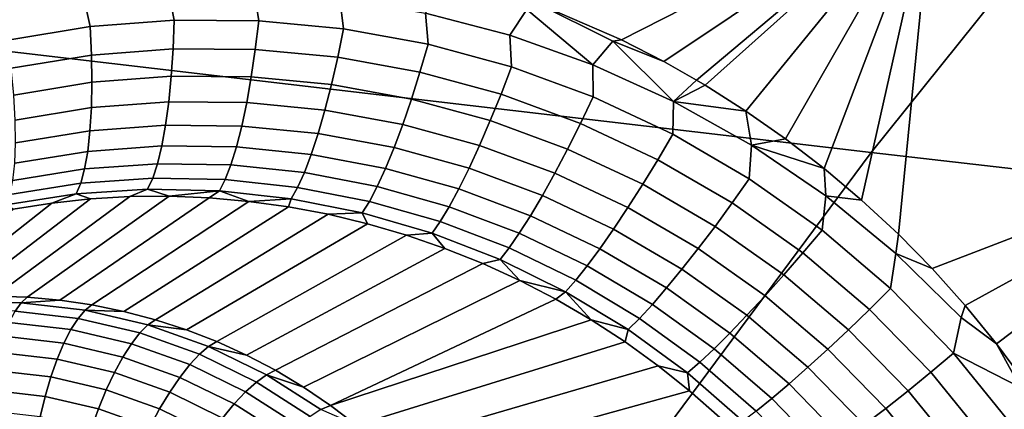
# Model space of a CAD drawing. Header units: metres. Extents: x -240 to 45, y -77 to 27.
# Tile 258 of 656: x -220.908 to -219.59, y 12.915 to 13.436. Entities that reach past the tile are written whole.
import ezdxf

# ---------------------------------------------------------------- set-up
doc = ezdxf.new("R2010")
doc.units = ezdxf.units.M
doc.layers.add('solid_102011X2', color=7, linetype='CONTINUOUS')

msp = doc.modelspace()

# ---------------------------------------------------------------- linework, layer by layer
at = {"layer": 'solid_102011X2'}
for points in [[(-220.68895, 13.980868, 296.742676), (-222.039734, 14.150129, 295.049927), (-222.50235, 13.581642, 295.356049), (-221.142838, 13.419267, 297.049622)], [(-219.322845, 13.813001, 298.423248), (-220.68895, 13.980868, 296.742676), (-221.142838, 13.419267, 297.049622), (-219.768387, 13.258297, 298.730621)], [(-217.943192, 13.646745, 300.092407), (-219.322845, 13.813001, 298.423248), (-219.768387, 13.258297, 298.730621), (-218.380753, 13.098928, 300.399811)], [(-219.23999, 13.274446, 273.145905), (-219.685745, 13.62123, 273.201233), (-219.124649, 13.752932, 273.059631)], [(-220.102661, 13.408798, 273.320984), (-220.218369, 13.458637, 273.33786), (-219.685745, 13.62123, 273.201233)], [(-220.046051, 13.379755, 273.313019), (-220.102661, 13.408798, 273.320984), (-219.685745, 13.62123, 273.201233)], [(-220.00238, 13.355052, 273.306946), (-220.046051, 13.379755, 273.313019), (-219.685745, 13.62123, 273.201233)], [(-219.99054, 13.347997, 273.305328), (-220.00238, 13.355052, 273.306946), (-219.685745, 13.62123, 273.201233)], [(-219.936157, 13.313541, 273.297913), (-219.99054, 13.347997, 273.305328), (-219.685745, 13.62123, 273.201233)], [(-219.883133, 13.276463, 273.290771), (-219.936157, 13.313541, 273.297913), (-219.685745, 13.62123, 273.201233)], [(-219.831528, 13.236782, 273.283844), (-219.883133, 13.276463, 273.290771), (-219.685745, 13.62123, 273.201233)], [(-219.781601, 13.19458, 273.27713), (-219.831528, 13.236782, 273.283844), (-219.685745, 13.62123, 273.201233)], [(-219.732239, 13.148798, 273.270508), (-219.781601, 13.19458, 273.27713), (-219.685745, 13.62123, 273.201233)], [(-219.687119, 13.102864, 273.264374), (-219.732239, 13.148798, 273.270508), (-219.685745, 13.62123, 273.201233), (-219.23999, 13.274446, 273.145905)], [(-220.365082, 13.444408, 273.364349), (-220.346786, 13.480958, 273.360107), (-220.229355, 13.449228, 273.341278), (-220.251968, 13.414856, 273.346649)], [(-220.813492, 13.426536, 273.440369), (-220.92395, 13.408267, 273.463959), (-220.933945, 13.446055, 273.471924), (-220.82225, 13.464948, 273.447815)], [(-220.701294, 13.435267, 273.418182), (-220.813492, 13.426536, 273.440369), (-220.82225, 13.464948, 273.447815), (-220.708801, 13.474348, 273.424988)], [(-220.588058, 13.434312, 273.397369), (-220.701294, 13.435267, 273.418182), (-220.708801, 13.474348, 273.424988), (-220.594299, 13.474112, 273.403503)], [(-220.474533, 13.42358, 273.37793), (-220.588058, 13.434312, 273.397369), (-220.594299, 13.474112, 273.403503), (-220.479462, 13.464145, 273.383301)], [(-220.361511, 13.403029, 273.359802), (-220.474533, 13.42358, 273.37793), (-220.479462, 13.464145, 273.383301), (-220.365082, 13.444408, 273.364349)], [(-220.14093, 13.37553, 273.330048), (-220.229355, 13.449228, 273.341278), (-220.218369, 13.458637, 273.33786), (-220.114227, 13.407222, 273.323578)], [(-220.114227, 13.407222, 273.323578), (-220.218369, 13.458637, 273.33786), (-220.102661, 13.408798, 273.320984)], [(-220.249847, 13.372616, 273.342957), (-220.361511, 13.403029, 273.359802), (-220.365082, 13.444408, 273.364349), (-220.251968, 13.414856, 273.346649)], [(-220.14093, 13.37553, 273.330048), (-220.251968, 13.414856, 273.346649), (-220.229355, 13.449228, 273.341278)], [(-220.811798, 13.388463, 273.429138), (-220.919128, 13.370727, 273.451843), (-220.92395, 13.408267, 273.463959), (-220.813492, 13.426536, 273.440369)], [(-220.702759, 13.39693, 273.407837), (-220.811798, 13.388463, 273.429138), (-220.813492, 13.426536, 273.440369), (-220.701294, 13.435267, 273.418182)], [(-220.592682, 13.395986, 273.38797), (-220.702759, 13.39693, 273.407837), (-220.701294, 13.435267, 273.418182), (-220.588058, 13.434312, 273.397369)], [(-220.48233, 13.385546, 273.369476), (-220.592682, 13.395986, 273.38797), (-220.588058, 13.434312, 273.397369), (-220.474533, 13.42358, 273.37793)], [(-219.768387, 13.258297, 298.730621), (-221.142838, 13.419267, 297.049622), (-221.577713, 12.83721, 297.343719), (-220.195267, 12.683364, 299.025146)], [(-220.372452, 13.36557, 273.352325), (-220.48233, 13.385546, 273.369476), (-220.474533, 13.42358, 273.37793), (-220.361511, 13.403029, 273.359802)], [(-220.140396, 13.332393, 273.327209), (-220.249847, 13.372616, 273.342957), (-220.251968, 13.414856, 273.346649), (-220.14093, 13.37553, 273.330048)], [(-220.263901, 13.336019, 273.336456), (-220.372452, 13.36557, 273.352325), (-220.361511, 13.403029, 273.359802), (-220.249847, 13.372616, 273.342957)], [(-220.032867, 13.326517, 273.314453), (-220.14093, 13.37553, 273.330048), (-220.114227, 13.407222, 273.323578)], [(-220.114227, 13.407222, 273.323578), (-220.102661, 13.408798, 273.320984), (-220.046051, 13.379755, 273.313019)], [(-220.032867, 13.326517, 273.314453), (-220.114227, 13.407222, 273.323578), (-220.046051, 13.379755, 273.313019), (-220.00238, 13.355052, 273.306946)], [(-220.811295, 13.352125, 273.413055), (-220.915741, 13.334911, 273.434967), (-220.919128, 13.370727, 273.451843), (-220.811798, 13.388463, 273.429138)], [(-220.705185, 13.360308, 273.392609), (-220.811295, 13.352125, 273.413055), (-220.811798, 13.388463, 273.429138), (-220.702759, 13.39693, 273.407837)], [(-220.598083, 13.359325, 273.373627), (-220.705185, 13.360308, 273.392609), (-220.702759, 13.39693, 273.407837), (-220.592682, 13.395986, 273.38797)], [(-220.490707, 13.349102, 273.356049), (-220.598083, 13.359325, 273.373627), (-220.592682, 13.395986, 273.38797), (-220.48233, 13.385546, 273.369476)], [(-220.38382, 13.329606, 273.339813), (-220.490707, 13.349102, 273.356049), (-220.48233, 13.385546, 273.369476), (-220.372452, 13.36557, 273.352325)], [(-220.157486, 13.296947, 273.321716), (-220.263901, 13.336019, 273.336456), (-220.249847, 13.372616, 273.342957), (-220.140396, 13.332393, 273.327209)], [(-220.034012, 13.282444, 273.312531), (-220.140396, 13.332393, 273.327209), (-220.14093, 13.37553, 273.330048), (-220.032867, 13.326517, 273.314453)], [(-220.708542, 13.326042, 273.372772), (-220.811996, 13.31816, 273.392456), (-220.811295, 13.352125, 273.413055), (-220.705185, 13.360308, 273.392609)], [(-220.604156, 13.324974, 273.354584), (-220.708542, 13.326042, 273.372772), (-220.705185, 13.360308, 273.392609), (-220.598083, 13.359325, 273.373627)], [(-220.499512, 13.314889, 273.33786), (-220.604156, 13.324974, 273.354584), (-220.598083, 13.359325, 273.373627), (-220.490707, 13.349102, 273.356049)], [(-220.278229, 13.300806, 273.32489), (-220.38382, 13.329606, 273.339813), (-220.372452, 13.36557, 273.352325), (-220.263901, 13.336019, 273.336456)], [(-220.811996, 13.31816, 273.392456), (-220.913803, 13.301449, 273.413635), (-220.915741, 13.334911, 273.434967), (-220.811295, 13.352125, 273.413055)], [(-220.395386, 13.29577, 273.32251), (-220.499512, 13.314889, 273.33786), (-220.490707, 13.349102, 273.356049), (-220.38382, 13.329606, 273.339813)], [(-220.032867, 13.326517, 273.314453), (-220.00238, 13.355052, 273.306946), (-219.99054, 13.347997, 273.305328)], [(-220.032867, 13.326517, 273.314453), (-219.99054, 13.347997, 273.305328), (-219.936157, 13.313541, 273.297913)], [(-220.174728, 13.262765, 273.311096), (-220.278229, 13.300806, 273.32489), (-220.263901, 13.336019, 273.336456), (-220.157486, 13.296947, 273.321716)], [(-220.712784, 13.294735, 273.348663), (-220.813873, 13.287163, 273.367676), (-220.811996, 13.31816, 273.392456), (-220.708542, 13.326042, 273.372772)], [(-220.610794, 13.293533, 273.331207), (-220.712784, 13.294735, 273.348663), (-220.708542, 13.326042, 273.372772), (-220.604156, 13.324974, 273.354584)], [(-220.508606, 13.283507, 273.315247), (-220.610794, 13.293533, 273.331207), (-220.604156, 13.324974, 273.354584), (-220.499512, 13.314889, 273.33786)], [(-220.292572, 13.267597, 273.308441), (-220.395386, 13.29577, 273.32251), (-220.38382, 13.329606, 273.339813), (-220.278229, 13.300806, 273.32489)], [(-220.054062, 13.248441, 273.307983), (-220.157486, 13.296947, 273.321716), (-220.140396, 13.332393, 273.327209), (-220.034012, 13.282444, 273.312531)], [(-219.931656, 13.222918, 273.298737), (-220.034012, 13.282444, 273.312531), (-220.032867, 13.326517, 273.314453), (-219.928635, 13.267941, 273.299805)], [(-219.928635, 13.267941, 273.299805), (-220.032867, 13.326517, 273.314453), (-219.936157, 13.313541, 273.297913)], [(-220.813873, 13.287163, 273.367676), (-220.913391, 13.270926, 273.388214), (-220.913803, 13.301449, 273.413635), (-220.811996, 13.31816, 273.392456)], [(-220.406982, 13.264653, 273.30069), (-220.508606, 13.283507, 273.315247), (-220.499512, 13.314889, 273.33786), (-220.395386, 13.29577, 273.32251)], [(-219.928635, 13.267941, 273.299805), (-219.936157, 13.313541, 273.297913), (-219.883133, 13.276463, 273.290771)], [(-220.717819, 13.266935, 273.32074), (-220.81691, 13.259678, 273.339142), (-220.813873, 13.287163, 273.367676), (-220.712784, 13.294735, 273.348663)], [(-220.617889, 13.265556, 273.303925), (-220.717819, 13.266935, 273.32074), (-220.712784, 13.294735, 273.348663), (-220.610794, 13.293533, 273.331207)], [(-220.517838, 13.255507, 273.288605), (-220.617889, 13.265556, 273.303925), (-220.610794, 13.293533, 273.331207), (-220.508606, 13.283507, 273.315247)], [(-220.306702, 13.236974, 273.287445), (-220.406982, 13.264653, 273.30069), (-220.395386, 13.29577, 273.32251), (-220.292572, 13.267597, 273.308441)], [(-220.191849, 13.230446, 273.295563), (-220.292572, 13.267597, 273.308441), (-220.278229, 13.300806, 273.32489), (-220.174728, 13.262765, 273.311096)], [(-220.074188, 13.215573, 273.298309), (-220.174728, 13.262765, 273.311096), (-220.157486, 13.296947, 273.321716), (-220.054062, 13.248441, 273.307983)], [(-220.81691, 13.259678, 273.339142), (-220.914474, 13.243879, 273.3591), (-220.913391, 13.270926, 273.388214), (-220.813873, 13.287163, 273.367676)], [(-220.418396, 13.236804, 273.27475), (-220.517838, 13.255507, 273.288605), (-220.508606, 13.283507, 273.315247), (-220.406982, 13.264653, 273.30069)], [(-219.954559, 13.190644, 273.295166), (-220.054062, 13.248441, 273.307983), (-220.034012, 13.282444, 273.312531), (-219.931656, 13.222918, 273.298737)], [(-220.208527, 13.200558, 273.27536), (-220.306702, 13.236974, 273.287445), (-220.292572, 13.267597, 273.308441), (-220.191849, 13.230446, 273.295563)], [(-219.834244, 13.154063, 273.285767), (-219.931656, 13.222918, 273.298737), (-219.928635, 13.267941, 273.299805), (-219.829178, 13.200037, 273.28598)], [(-219.928635, 13.267941, 273.299805), (-219.883133, 13.276463, 273.290771), (-219.831528, 13.236782, 273.283844)], [(-219.829178, 13.200037, 273.28598), (-219.928635, 13.267941, 273.299805), (-219.831528, 13.236782, 273.283844)], [(-219.642868, 13.053544, 273.25824), (-219.687119, 13.102864, 273.264374), (-219.23999, 13.274446, 273.145905)], [(-219.600922, 13.002132, 273.252289), (-219.642868, 13.053544, 273.25824), (-219.23999, 13.274446, 273.145905)], [(-219.561295, 12.948708, 273.24649), (-219.600922, 13.002132, 273.252289), (-219.23999, 13.274446, 273.145905)], [(-220.821045, 13.236187, 273.307373), (-220.917068, 13.220782, 273.326874), (-220.914474, 13.243879, 273.3591), (-220.81691, 13.259678, 273.339142)], [(-220.723557, 13.243131, 273.289459), (-220.821045, 13.236187, 273.307373), (-220.81691, 13.259678, 273.339142), (-220.717819, 13.266935, 273.32074)], [(-220.625305, 13.241531, 273.273132), (-220.723557, 13.243131, 273.289459), (-220.717819, 13.266935, 273.32074), (-220.617889, 13.265556, 273.303925)], [(-220.527008, 13.231379, 273.258392), (-220.625305, 13.241531, 273.273132), (-220.617889, 13.265556, 273.303925), (-220.517838, 13.255507, 273.288605)], [(-220.429428, 13.212709, 273.245148), (-220.527008, 13.231379, 273.258392), (-220.517838, 13.255507, 273.288605), (-220.418396, 13.236804, 273.27475)], [(-220.320358, 13.209473, 273.262207), (-220.418396, 13.236804, 273.27475), (-220.406982, 13.264653, 273.30069), (-220.306702, 13.236974, 273.287445)], [(-218.380753, 13.098928, 300.399811), (-219.768387, 13.258297, 298.730621), (-220.195267, 12.683364, 299.025146), (-218.800003, 12.5311, 300.694336)], [(-220.09404, 13.184419, 273.283661), (-220.191849, 13.230446, 273.295563), (-220.174728, 13.262765, 273.311096), (-220.074188, 13.215573, 273.298309)], [(-220.729919, 13.223738, 273.255341), (-220.826218, 13.217102, 273.272888), (-220.821045, 13.236187, 273.307373), (-220.723557, 13.243131, 273.289459)], [(-220.632935, 13.221883, 273.239471), (-220.729919, 13.223738, 273.255341), (-220.723557, 13.243131, 273.289459), (-220.625305, 13.241531, 273.273132)], [(-220.535995, 13.211546, 273.225159), (-220.632935, 13.221883, 273.239471), (-220.625305, 13.241531, 273.273132), (-220.527008, 13.231379, 273.258392)], [(-219.977463, 13.159379, 273.286438), (-220.074188, 13.215573, 273.298309), (-220.054062, 13.248441, 273.307983), (-219.954559, 13.190644, 273.295166)], [(-220.826218, 13.217102, 273.272888), (-220.921112, 13.20204, 273.292084), (-220.917068, 13.220782, 273.326874), (-220.821045, 13.236187, 273.307373)], [(-220.439865, 13.192793, 273.212372), (-220.535995, 13.211546, 273.225159), (-220.527008, 13.231379, 273.258392), (-220.429428, 13.212709, 273.245148)], [(-220.333298, 13.185576, 273.233246), (-220.429428, 13.212709, 273.245148), (-220.418396, 13.236804, 273.27475), (-220.320358, 13.209473, 273.262207)], [(-220.224472, 13.173623, 273.250885), (-220.320358, 13.209473, 273.262207), (-220.306702, 13.236974, 273.287445), (-220.208527, 13.200558, 273.27536)], [(-220.113251, 13.155524, 273.264313), (-220.208527, 13.200558, 273.27536), (-220.191849, 13.230446, 273.295563), (-220.09404, 13.184419, 273.283661)], [(-219.829178, 13.200037, 273.28598), (-219.831528, 13.236782, 273.283844), (-219.781601, 13.19458, 273.27713)], [(-220.832321, 13.202759, 273.236359), (-220.926529, 13.187981, 273.25531), (-220.921112, 13.20204, 273.292084), (-220.826218, 13.217102, 273.272888)], [(-220.736771, 13.209099, 273.219055), (-220.832321, 13.202759, 273.236359), (-220.826218, 13.217102, 273.272888), (-220.729919, 13.223738, 273.255341)], [(-220.640625, 13.206953, 273.203461), (-220.736771, 13.209099, 273.219055), (-220.729919, 13.223738, 273.255341), (-220.632935, 13.221883, 273.239471)], [(-220.544632, 13.196357, 273.189484), (-220.640625, 13.206953, 273.203461), (-220.632935, 13.221883, 273.239471), (-220.535995, 13.211546, 273.225159)], [(-219.999985, 13.129672, 273.272675), (-220.09404, 13.184419, 273.283661), (-220.074188, 13.215573, 273.298309), (-219.977463, 13.159379, 273.286438)], [(-219.859863, 13.123803, 273.283142), (-219.954559, 13.190644, 273.295166), (-219.931656, 13.222918, 273.298737), (-219.834244, 13.154063, 273.285767)], [(-220.926529, 13.187981, 273.25531), (-220.832321, 13.202759, 273.236359), (-220.865051, 13.190345, 273.203796), (-220.916489, 13.182146, 273.214172)], [(-220.832321, 13.202759, 273.236359), (-220.813034, 13.196007, 273.193878), (-220.865051, 13.190345, 273.203796)], [(-220.832321, 13.202759, 273.236359), (-220.736771, 13.209099, 273.219055), (-220.760544, 13.199107, 273.184479), (-220.813034, 13.196007, 273.193878)], [(-220.736771, 13.209099, 273.219055), (-220.707703, 13.199619, 273.175568), (-220.760544, 13.199107, 273.184479)], [(-220.640625, 13.206953, 273.203461), (-220.707703, 13.199619, 273.175568), (-220.736771, 13.209099, 273.219055)], [(-220.640625, 13.206953, 273.203461), (-220.654602, 13.197527, 273.167145), (-220.707703, 13.199619, 273.175568)], [(-220.640625, 13.206953, 273.203461), (-220.60141, 13.19281, 273.159241), (-220.654602, 13.197527, 273.167145)], [(-220.544632, 13.196357, 273.189484), (-220.60141, 13.19281, 273.159241), (-220.640625, 13.206953, 273.203461)], [(-220.449554, 13.177403, 273.177032), (-220.544632, 13.196357, 273.189484), (-220.535995, 13.211546, 273.225159), (-220.439865, 13.192793, 273.212372)], [(-220.345306, 13.165705, 273.200989), (-220.439865, 13.192793, 273.212372), (-220.429428, 13.212709, 273.245148), (-220.333298, 13.185576, 273.233246)], [(-220.239395, 13.150116, 273.222534), (-220.333298, 13.185576, 273.233246), (-220.320358, 13.209473, 273.262207), (-220.224472, 13.173623, 273.250885)], [(-220.916489, 13.182146, 273.214172), (-220.865051, 13.190345, 273.203796), (-221.029068, 13.061309, 272.501007), (-221.072571, 13.055363, 272.512848)], [(-220.865051, 13.190345, 273.203796), (-220.813034, 13.196007, 273.193878), (-220.985367, 13.064814, 272.488922), (-221.029068, 13.061309, 272.501007)], [(-220.813034, 13.196007, 273.193878), (-220.760544, 13.199107, 273.184479), (-220.941589, 13.065866, 272.476593), (-220.985367, 13.064814, 272.488922)], [(-220.760544, 13.199107, 273.184479), (-220.707703, 13.199619, 273.175568), (-220.897888, 13.064465, 272.464081), (-220.941589, 13.065866, 272.476593)], [(-220.707703, 13.199619, 273.175568), (-220.654602, 13.197527, 273.167145), (-220.854385, 13.060612, 272.451416), (-220.897888, 13.064465, 272.464081)], [(-220.654602, 13.197527, 273.167145), (-220.60141, 13.19281, 273.159241), (-220.811188, 13.054318, 272.43866), (-220.854385, 13.060612, 272.451416)], [(-220.60141, 13.19281, 273.159241), (-220.548248, 13.185465, 273.151794), (-220.768448, 13.045605, 272.425781), (-220.811188, 13.054318, 272.43866)], [(-220.544632, 13.196357, 273.189484), (-220.548248, 13.185465, 273.151794), (-220.60141, 13.19281, 273.159241)], [(-220.544632, 13.196357, 273.189484), (-220.449554, 13.177403, 273.177032), (-220.49527, 13.175488, 273.144806), (-220.548248, 13.185465, 273.151794)], [(-220.356155, 13.150206, 273.166046), (-220.449554, 13.177403, 273.177032), (-220.439865, 13.192793, 273.212372), (-220.345306, 13.165705, 273.200989)], [(-220.131516, 13.129395, 273.240601), (-220.224472, 13.173623, 273.250885), (-220.208527, 13.200558, 273.27536), (-220.113251, 13.155524, 273.264313)], [(-219.885452, 13.09443, 273.27533), (-219.977463, 13.159379, 273.286438), (-219.954559, 13.190644, 273.295166), (-219.859863, 13.123803, 273.283142)], [(-219.742783, 13.076175, 273.273468), (-219.834244, 13.154063, 273.285767), (-219.829178, 13.200037, 273.28598), (-219.735413, 13.123084, 273.272858)], [(-219.735413, 13.123084, 273.272858), (-219.829178, 13.200037, 273.28598), (-219.781601, 13.19458, 273.27713), (-219.732239, 13.148798, 273.270508)], [(-220.548248, 13.185465, 273.151794), (-220.49527, 13.175488, 273.144806), (-220.726273, 13.034495, 272.412903), (-220.768448, 13.045605, 272.425781)], [(-220.49527, 13.175488, 273.144806), (-220.442627, 13.162893, 273.138306), (-220.684799, 13.021024, 272.399994), (-220.726273, 13.034495, 272.412903)], [(-220.449554, 13.177403, 273.177032), (-220.442627, 13.162893, 273.138306), (-220.49527, 13.175488, 273.144806)], [(-220.449554, 13.177403, 273.177032), (-220.356155, 13.150206, 273.166046), (-220.390503, 13.147698, 273.132233), (-220.442627, 13.162893, 273.138306)], [(-220.253052, 13.130448, 273.190826), (-220.345306, 13.165705, 273.200989), (-220.333298, 13.185576, 273.233246), (-220.239395, 13.150116, 273.222534)], [(-220.021729, 13.102044, 273.254181), (-220.113251, 13.155524, 273.264313), (-220.09404, 13.184419, 273.283661), (-219.999985, 13.129672, 273.272675)], [(-220.442627, 13.162893, 273.138306), (-220.390503, 13.147698, 273.132233), (-220.644135, 13.005228, 272.387115), (-220.684799, 13.021024, 272.399994)], [(-220.265198, 13.114964, 273.156311), (-220.356155, 13.150206, 273.166046), (-220.345306, 13.165705, 273.200989), (-220.253052, 13.130448, 273.190826)], [(-220.148483, 13.106493, 273.212921), (-220.239395, 13.150116, 273.222534), (-220.224472, 13.173623, 273.250885), (-220.131516, 13.129395, 273.240601)], [(-220.356155, 13.150206, 273.166046), (-220.33902, 13.129937, 273.126587), (-220.390503, 13.147698, 273.132233)], [(-220.356155, 13.150206, 273.166046), (-220.265198, 13.114964, 273.156311), (-220.288391, 13.109657, 273.121307), (-220.33902, 13.129937, 273.126587)], [(-220.163879, 13.087216, 273.181763), (-220.253052, 13.130448, 273.190826), (-220.239395, 13.150116, 273.222534), (-220.148483, 13.106493, 273.212921)], [(-220.042297, 13.07698, 273.231201), (-220.131516, 13.129395, 273.240601), (-220.113251, 13.155524, 273.264313), (-220.021729, 13.102044, 273.254181)], [(-219.910568, 13.066458, 273.262451), (-219.999985, 13.129672, 273.272675), (-219.977463, 13.159379, 273.286438), (-219.885452, 13.09443, 273.27533)], [(-219.77095, 13.048206, 273.271759), (-219.859863, 13.123803, 273.283142), (-219.834244, 13.154063, 273.285767), (-219.742783, 13.076175, 273.273468)], [(-219.735413, 13.123084, 273.272858), (-219.732239, 13.148798, 273.270508), (-219.687119, 13.102864, 273.264374)], [(-220.390503, 13.147698, 273.132233), (-220.33902, 13.129937, 273.126587), (-220.604416, 12.987156, 272.374329), (-220.644135, 13.005228, 272.387115)], [(-220.33902, 13.129937, 273.126587), (-220.288391, 13.109657, 273.121307), (-220.56575, 12.96686, 272.361664), (-220.604416, 12.987156, 272.374329)], [(-220.177414, 13.071904, 273.147705), (-220.265198, 13.114964, 273.156311), (-220.253052, 13.130448, 273.190826), (-220.163879, 13.087216, 273.181763)], [(-220.06134, 13.054918, 273.204193), (-220.148483, 13.106493, 273.212921), (-220.131516, 13.129395, 273.240601), (-220.042297, 13.07698, 273.231201)], [(-219.934769, 13.040379, 273.244751), (-220.021729, 13.102044, 273.254181), (-219.999985, 13.129672, 273.272675), (-219.910568, 13.066458, 273.262451)], [(-219.799072, 13.02101, 273.264801), (-219.885452, 13.09443, 273.27533), (-219.859863, 13.123803, 273.283142), (-219.77095, 13.048206, 273.271759)], [(-219.658218, 12.989697, 273.26178), (-219.742783, 13.076175, 273.273468), (-219.735413, 13.123084, 273.272858), (-219.648315, 13.037477, 273.260376)], [(-219.648315, 13.037477, 273.260376), (-219.735413, 13.123084, 273.272858), (-219.687119, 13.102864, 273.264374), (-219.642868, 13.053544, 273.25824)], [(-220.288391, 13.109657, 273.121307), (-220.238754, 13.086916, 273.116425), (-220.528244, 12.944399, 272.349121), (-220.56575, 12.96686, 272.361664)], [(-220.265198, 13.114964, 273.156311), (-220.238754, 13.086916, 273.116425), (-220.288391, 13.109657, 273.121307)], [(-220.177414, 13.071904, 273.147705), (-220.238754, 13.086916, 273.116425), (-220.265198, 13.114964, 273.156311)], [(-220.078522, 13.036247, 273.173615), (-220.163879, 13.087216, 273.181763), (-220.148483, 13.106493, 273.212921), (-220.06134, 13.054918, 273.204193)], [(-219.957611, 13.016649, 273.222534), (-220.042297, 13.07698, 273.231201), (-220.021729, 13.102044, 273.254181), (-219.934769, 13.040379, 273.244751)], [(-220.238754, 13.086916, 273.116425), (-220.190323, 13.061792, 273.111847), (-220.492004, 12.919839, 272.336761), (-220.528244, 12.944399, 272.349121)], [(-220.177414, 13.071904, 273.147705), (-220.190323, 13.061792, 273.111847), (-220.238754, 13.086916, 273.116425)], [(-220.093536, 13.021295, 273.140015), (-220.177414, 13.071904, 273.147705), (-220.163879, 13.087216, 273.181763), (-220.078522, 13.036247, 273.173615)], [(-219.82666, 12.995064, 273.252777), (-219.910568, 13.066458, 273.262451), (-219.885452, 13.09443, 273.27533), (-219.799072, 13.02101, 273.264801)], [(-220.177414, 13.071904, 273.147705), (-220.143204, 13.034365, 273.107605), (-220.190323, 13.061792, 273.111847)], [(-220.093536, 13.021295, 273.140015), (-220.143204, 13.034365, 273.107605), (-220.177414, 13.071904, 273.147705)], [(-219.978729, 12.995687, 273.196198), (-220.06134, 13.054918, 273.204193), (-220.042297, 13.07698, 273.231201), (-219.957611, 13.016649, 273.222534)], [(-219.688766, 12.964288, 273.260895), (-219.77095, 13.048206, 273.271759), (-219.742783, 13.076175, 273.273468), (-219.658218, 12.989697, 273.26178)], [(-220.992569, 13.057543, 272.461731), (-220.906097, 13.057197, 272.437164), (-220.914154, 13.045922, 272.411591), (-220.999237, 13.046262, 272.43573)], [(-220.906097, 13.057197, 272.437164), (-220.992569, 13.057543, 272.461731), (-220.941589, 13.065866, 272.476593), (-220.897888, 13.064465, 272.464081)], [(-220.906097, 13.057197, 272.437164), (-220.820389, 13.047166, 272.412018), (-220.829834, 13.036054, 272.386841), (-220.914154, 13.045922, 272.411591)], [(-220.906097, 13.057197, 272.437164), (-220.897888, 13.064465, 272.464081), (-220.854385, 13.060612, 272.451416)], [(-220.820389, 13.047166, 272.412018), (-220.906097, 13.057197, 272.437164), (-220.854385, 13.060612, 272.451416), (-220.811188, 13.054318, 272.43866)], [(-220.190323, 13.061792, 273.111847), (-220.143204, 13.034365, 273.107605), (-220.492004, 12.919839, 272.336761)], [(-219.853226, 12.970821, 273.235901), (-219.934769, 13.040379, 273.244751), (-219.910568, 13.066458, 273.262451), (-219.82666, 12.995064, 273.252777)], [(-220.914154, 13.045922, 272.411591), (-220.829834, 13.036054, 272.386841), (-220.839325, 13.021221, 272.363678), (-220.921906, 13.030884, 272.387909)], [(-220.820389, 13.047166, 272.412018), (-220.736435, 13.027569, 272.386566), (-220.747238, 13.016773, 272.361786), (-220.829834, 13.036054, 272.386841)], [(-220.820389, 13.047166, 272.412018), (-220.811188, 13.054318, 272.43866), (-220.768448, 13.045605, 272.425781)], [(-220.736435, 13.027569, 272.386566), (-220.820389, 13.047166, 272.412018), (-220.768448, 13.045605, 272.425781), (-220.726273, 13.034495, 272.412903)], [(-219.997726, 12.977857, 273.166199), (-220.078522, 13.036247, 273.173615), (-220.06134, 13.054918, 273.204193), (-219.978729, 12.995687, 273.196198)], [(-219.719254, 12.939548, 273.254822), (-219.799072, 13.02101, 273.264801), (-219.77095, 13.048206, 273.271759), (-219.688766, 12.964288, 273.260895)], [(-219.648315, 13.037477, 273.260376), (-219.642868, 13.053544, 273.25824), (-219.600922, 13.002132, 273.252289)], [(-220.921906, 13.030884, 272.387909), (-220.839325, 13.021221, 272.363678), (-220.848679, 13.002982, 272.343048), (-220.929153, 13.012399, 272.366669)], [(-220.829834, 13.036054, 272.386841), (-220.747238, 13.016773, 272.361786), (-220.758453, 13.002343, 272.339172), (-220.839325, 13.021221, 272.363678)], [(-220.736435, 13.027569, 272.386566), (-220.726273, 13.034495, 272.412903), (-220.684799, 13.021024, 272.399994)], [(-220.143204, 13.034365, 273.107605), (-220.09761, 13.004738, 273.103638), (-220.457169, 12.893253, 272.324646), (-220.492004, 12.919839, 272.336761)], [(-220.093536, 13.021295, 273.140015), (-220.09761, 13.004738, 273.103638), (-220.143204, 13.034365, 273.107605)], [(-220.014282, 12.963474, 273.133057), (-220.093536, 13.021295, 273.140015), (-220.078522, 13.036247, 273.173615), (-219.997726, 12.977857, 273.166199)], [(-219.878311, 12.948709, 273.214417), (-219.957611, 13.016649, 273.222534), (-219.934769, 13.040379, 273.244751), (-219.853226, 12.970821, 273.235901)], [(-219.658218, 12.989697, 273.26178), (-219.648315, 13.037477, 273.260376), (-219.600922, 13.002132, 273.252289), (-219.568832, 12.943747, 273.248413)], [(-220.839325, 13.021221, 272.363678), (-220.758453, 13.002343, 272.339172), (-220.769852, 12.984582, 272.319153), (-220.848679, 13.002982, 272.343048)], [(-220.747238, 13.016773, 272.361786), (-220.667343, 12.988307, 272.336731), (-220.680237, 12.97447, 272.314636), (-220.758453, 13.002343, 272.339172)], [(-220.736435, 13.027569, 272.386566), (-220.655228, 12.998633, 272.361084), (-220.667343, 12.988307, 272.336731), (-220.747238, 13.016773, 272.361786)], [(-220.655228, 12.998633, 272.361084), (-220.736435, 13.027569, 272.386566), (-220.684799, 13.021024, 272.399994), (-220.644135, 13.005228, 272.387115)], [(-220.093536, 13.021295, 273.140015), (-220.014282, 12.963474, 273.133057), (-220.05365, 12.973011, 273.099915), (-220.09761, 13.004738, 273.103638)], [(-219.749161, 12.915911, 273.243622), (-219.82666, 12.995064, 273.252777), (-219.799072, 13.02101, 273.264801), (-219.719254, 12.939548, 273.254822)], [(-220.929153, 13.012399, 272.366669), (-220.848679, 13.002982, 272.343048), (-220.857666, 12.981722, 272.325348), (-220.93576, 12.990861, 272.348267)], [(-220.655228, 12.998633, 272.361084), (-220.644135, 13.005228, 272.387115), (-220.604416, 12.987156, 272.374329)], [(-220.09761, 13.004738, 273.103638), (-220.05365, 12.973011, 273.099915), (-220.423798, 12.864718, 272.312744), (-220.457169, 12.893253, 272.324646)], [(-219.901459, 12.929113, 273.188751), (-219.978729, 12.995687, 273.196198), (-219.957611, 13.016649, 273.222534), (-219.878311, 12.948709, 273.214417)], [(-220.93576, 12.990861, 272.348267), (-220.857666, 12.981722, 272.325348), (-220.866119, 12.957891, 272.310944), (-220.941589, 12.966723, 272.333099)], [(-220.848679, 13.002982, 272.343048), (-220.769852, 12.984582, 272.319153), (-220.781189, 12.963867, 272.302155), (-220.857666, 12.981722, 272.325348)], [(-220.758453, 13.002343, 272.339172), (-220.680237, 12.97447, 272.314636), (-220.693619, 12.957417, 272.295227), (-220.769852, 12.984582, 272.319153)], [(-220.655228, 12.998633, 272.361084), (-220.577728, 12.960701, 272.335907), (-220.591095, 12.950988, 272.311951), (-220.667343, 12.988307, 272.336731)], [(-220.577728, 12.960701, 272.335907), (-220.655228, 12.998633, 272.361084), (-220.604416, 12.987156, 272.374329), (-220.56575, 12.96686, 272.361664)], [(-219.922272, 12.912379, 273.159332), (-219.997726, 12.977857, 273.166199), (-219.978729, 12.995687, 273.196198), (-219.901459, 12.929113, 273.188751)], [(-219.777969, 12.893792, 273.227509), (-219.853226, 12.970821, 273.235901), (-219.82666, 12.995064, 273.252777), (-219.749161, 12.915911, 273.243622)], [(-219.568832, 12.943747, 273.248413), (-219.600922, 13.002132, 273.252289), (-219.561295, 12.948708, 273.24649)], [(-220.857666, 12.981722, 272.325348), (-220.781189, 12.963867, 272.302155), (-220.792206, 12.940638, 272.288544), (-220.866119, 12.957891, 272.310944)], [(-220.769852, 12.984582, 272.319153), (-220.693619, 12.957417, 272.295227), (-220.707199, 12.937507, 272.278931), (-220.781189, 12.963867, 272.302155)], [(-220.667343, 12.988307, 272.336731), (-220.591095, 12.950988, 272.311951), (-220.605576, 12.937929, 272.290375), (-220.680237, 12.97447, 272.314636)], [(-219.940384, 12.8988, 273.126678), (-220.014282, 12.963474, 273.133057), (-219.997726, 12.977857, 273.166199), (-219.922272, 12.912379, 273.159332)], [(-219.614258, 12.872589, 273.250519), (-219.688766, 12.964288, 273.260895), (-219.658218, 12.989697, 273.26178), (-219.581573, 12.895187, 273.25058)], [(-219.581573, 12.895187, 273.25058), (-219.658218, 12.989697, 273.26178), (-219.568832, 12.943747, 273.248413)], [(-220.941589, 12.966723, 272.333099), (-220.866119, 12.957891, 272.310944), (-220.873856, 12.931995, 272.300171), (-220.946518, 12.940497, 272.321503)], [(-220.680237, 12.97447, 272.314636), (-220.605576, 12.937929, 272.290375), (-220.62085, 12.921803, 272.271576), (-220.693619, 12.957417, 272.295227)], [(-220.577728, 12.960701, 272.335907), (-220.56575, 12.96686, 272.361664), (-220.528244, 12.944399, 272.349121)], [(-220.05365, 12.973011, 273.099915), (-220.011475, 12.93931, 273.096405), (-220.392014, 12.834319, 272.301178), (-220.423798, 12.864718, 272.312744)], [(-220.014282, 12.963474, 273.133057), (-220.011475, 12.93931, 273.096405), (-220.05365, 12.973011, 273.099915)], [(-219.805176, 12.87358, 273.206757), (-219.878311, 12.948709, 273.214417), (-219.853226, 12.970821, 273.235901), (-219.777969, 12.893792, 273.227509)], [(-219.646912, 12.850571, 273.245239), (-219.719254, 12.939548, 273.254822), (-219.688766, 12.964288, 273.260895), (-219.614258, 12.872589, 273.250519)], [(-220.866119, 12.957891, 272.310944), (-220.792206, 12.940638, 272.288544), (-220.802689, 12.915382, 272.278595), (-220.873856, 12.931995, 272.300171)], [(-220.781189, 12.963867, 272.302155), (-220.707199, 12.937507, 272.278931), (-220.720718, 12.915161, 272.266113), (-220.792206, 12.940638, 272.288544)], [(-220.693619, 12.957417, 272.295227), (-220.62085, 12.921803, 272.271576), (-220.636597, 12.902947, 272.255981), (-220.707199, 12.937507, 272.278931)], [(-220.591095, 12.950988, 272.311951), (-220.519379, 12.905253, 272.28775), (-220.535355, 12.893149, 272.266663), (-220.605576, 12.937929, 272.290375)], [(-220.577728, 12.960701, 272.335907), (-220.504822, 12.914214, 272.311279), (-220.519379, 12.905253, 272.28775), (-220.591095, 12.950988, 272.311951)], [(-220.504822, 12.914214, 272.311279), (-220.577728, 12.960701, 272.335907), (-220.528244, 12.944399, 272.349121), (-220.492004, 12.919839, 272.336761)], [(-220.014282, 12.963474, 273.133057), (-219.940384, 12.8988, 273.126678), (-219.971207, 12.903749, 273.093079), (-220.011475, 12.93931, 273.096405)], [(-220.946518, 12.940497, 272.321503), (-220.873856, 12.931995, 272.300171), (-220.880707, 12.904579, 272.293274), (-220.950439, 12.912739, 272.313721)], [(-220.792206, 12.940638, 272.288544), (-220.720718, 12.915161, 272.266113), (-220.733856, 12.890855, 272.257019), (-220.802689, 12.915382, 272.278595)], [(-220.605576, 12.937929, 272.290375), (-220.535355, 12.893149, 272.266663), (-220.552414, 12.878158, 272.248474), (-220.62085, 12.921803, 272.271576)], [(-220.011475, 12.93931, 273.096405), (-219.971207, 12.903749, 273.093079), (-220.361908, 12.802143, 272.289917), (-220.392014, 12.834319, 272.301178)], [(-219.830276, 12.855628, 273.181732), (-219.901459, 12.929113, 273.188751), (-219.878311, 12.948709, 273.214417), (-219.805176, 12.87358, 273.206757)], [(-219.678955, 12.829519, 273.234833), (-219.749161, 12.915911, 273.243622), (-219.719254, 12.939548, 273.254822), (-219.646912, 12.850571, 273.245239)], [(-220.873856, 12.931995, 272.300171), (-220.802689, 12.915382, 272.278595), (-220.812424, 12.888638, 272.272552), (-220.880707, 12.904579, 272.293274)], [(-220.707199, 12.937507, 272.278931), (-220.636597, 12.902947, 272.255981), (-220.652481, 12.881763, 272.243927), (-220.720718, 12.915161, 272.266113)], [(-219.852859, 12.840252, 273.152893), (-219.922272, 12.912379, 273.159332), (-219.901459, 12.929113, 273.188751), (-219.830276, 12.855628, 273.181732)], [(-220.802689, 12.915382, 272.278595), (-220.733856, 12.890855, 272.257019), (-220.746353, 12.8651, 272.251831), (-220.812424, 12.888638, 272.272552)], [(-220.720718, 12.915161, 272.266113), (-220.652481, 12.881763, 272.243927), (-220.668152, 12.8587, 272.235657), (-220.733856, 12.890855, 272.257019)], [(-220.62085, 12.921803, 272.271576), (-220.552414, 12.878158, 272.248474), (-220.570175, 12.860596, 272.233582), (-220.636597, 12.902947, 272.255981)], [(-220.504822, 12.914214, 272.311279), (-220.492004, 12.919839, 272.336761), (-220.457169, 12.893253, 272.324646)], [(-219.709839, 12.809805, 273.219452), (-219.777969, 12.893792, 273.227509), (-219.749161, 12.915911, 273.243622), (-219.678955, 12.829519, 273.234833)]]:
    msp.add_3dface(points, dxfattribs=at)

doc.saveas('drawing.dxf')
